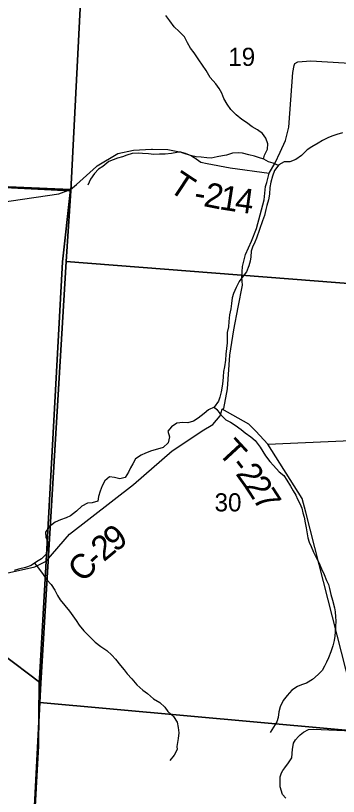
# Model space of a CAD drawing. Extents: x 1624196 to 2029251, y 146837 to 440034.
# Drawn here: x 1852776 to 1856716, y 318336 to 327860 of the extents above; entities that cross this region are included whole.
import ezdxf

# ---------------------------------------------------------------- set-up
doc = ezdxf.new("R2010")
doc.units = 0
for name, color, linetype in [('GM_X_County_Road', 7, 'Continuous'), ('GM_X_County_Road_Text', 7, 'Continuous'), ('GM_X_Minor_River', 7, 'Continuous'), ('GM_X_Section', 7, 'Continuous'), ('GM_X_Section_Text', 7, 'Continuous'), ('GM_X_Township', 7, 'Continuous'), ('GM_X_Township_Road', 7, 'Continuous'), ('GM_X_Township_Road_Text', 7, 'Continuous'), ('GM_X_Township_ROW', 7, 'Continuous'), ('GM_X_Township_Subdivision', 7, 'Continuous')]:
    doc.layers.add(name, color=color, linetype=linetype)

msp = doc.modelspace()

# ---------------------------------------------------------------- linework, layer by layer
at = {"layer": 'GM_X_County_Road'}
msp.add_lwpolyline([(1852663.7, 321058.9), (1853011.3, 321134.5), (1853148.2, 321206.9), (1853434.4, 321534.9), (1854216.8, 322142.3), (1854686.7, 322550.7), (1854867, 322669.8), (1855053.1, 322795), (1855182, 322873.2), (1855272.4, 322978.9), (1855298.5, 323058.5), (1855319, 323067.9), (1855361.1, 323309.1), (1855390.3, 323718.6), (1855441.3, 324026.2), (1855492.8, 324303.6), (1855544.4, 324573.1), (1855536.8, 324669.2), (1855544.7, 324797.7), (1855584.3, 324946.7), (1855653.7, 325108.1), (1855717.3, 325261.5), (1855762.5, 325428.6), (1855811.5, 325613.9), (1855824.9, 325774.5), (1855842.1, 325824.9), (1855871.1, 325936.2), (1855946.3, 326065.1), (1856004.2, 326194.3), (1856069.9, 326335.7), (1856113.3, 326498.8), (1856160.3, 327167.2), (1856177, 327249.6), (1856185, 327276.9), (1856222.3, 327296.5), (1856380.3, 327307), (1857262.4, 327254.7)], dxfattribs=at)
at = {"layer": 'GM_X_Minor_River'}
for points in [[(1855802.8, 326110.2), (1855816.3, 326158.4), (1855850.6, 326232.5), (1855856.8, 326296.6), (1855831, 326366.8), (1855789.1, 326421.1), (1855729.2, 326467.4), (1855663.2, 326503.7), (1855595.2, 326554), (1855539.3, 326594.3), (1855467.4, 326650.7), (1855401.5, 326713), (1855357.6, 326781.3), (1855319.8, 326849.6), (1855293.9, 326913.8), (1855260.1, 326972.1), (1855222.2, 327026.3), (1855152.3, 327106.7), (1855100.5, 327189.1), (1855058.7, 327255.3), (1855014.8, 327321.6), (1854955, 327406), (1854911.1, 327462.3), (1854875.2, 327526.5), (1854837.4, 327598.8), (1854773.5, 327667.2), (1854711.6, 327723.5), (1854657.8, 327795.9), (1854609.9, 327862.2)], [(1856766.3, 326431.7), (1856696.2, 326409.9), (1856638.1, 326388), (1856585.9, 326368.2), (1856521.8, 326338.3), (1856467.6, 326302.4), (1856391.4, 326258.6), (1856333.2, 326220.7), (1856266.9, 326152.8), (1856196.6, 326103), (1856124.5, 326075.2), (1856052.4, 326075.4), (1855990.2, 326039.6), (1855935.9, 325969.6), (1855913.7, 325901.6), (1855893.5, 325829.5), (1855881.2, 325761.4), (1855877, 325683.2), (1855862.8, 325613.1), (1855842.5, 325543.1), (1855830.4, 325493), (1855814.1, 325422.9), (1855787.9, 325354.9), (1855717.2, 325144.7), (1855695, 325094.7), (1855666.8, 325036.6), (1855652.6, 324986.6), (1855646.4, 324916.5), (1855640.3, 324864.4), (1855624.1, 324808.3), (1855593.8, 324734.3), (1855549.6, 324678.3), (1855505.3, 324616.4), (1855467.1, 324542.3), (1855436.8, 324468.3), (1855420.6, 324416.2), (1855410.4, 324350.1), (1855404.2, 324282), (1855388, 324209.9), (1855377.7, 324129.8), (1855373.5, 324063.7), (1855359.3, 323993.6), (1855357.1, 323939.5), (1855358.9, 323869.3), (1855350.7, 323799.2), (1855342.5, 323731.1), (1855338.3, 323655), (1855328, 323576.8), (1855315.8, 323518.8), (1855309.6, 323452.6), (1855305.5, 323402.6), (1855297.3, 323340.5), (1855287.1, 323270.3), (1855270.8, 323206.3), (1855252.7, 323156.2), (1855200.4, 323084.3), (1855130.2, 323052.5), (1855078, 323006.5), (1855003.7, 322948.7), (1854947.6, 322914.8), (1854879.4, 322891), (1854817.4, 322897.2), (1854745.2, 322889.5), (1854681, 322845.6), (1854632.8, 322789.7), (1854656.6, 322721.4), (1854640.4, 322647.3), (1854578.1, 322591.4), (1854510, 322569.6), (1854433.8, 322549.9), (1854361.7, 322524.1), (1854309.5, 322500.2), (1854241.3, 322452.3), (1854207.1, 322394.3), (1854178.9, 322344.3), (1854154.7, 322292.3), (1854114.5, 322226.3), (1854048.3, 322208.5)], [(1855984.7, 326032.5), (1855918.2, 326057.9), (1855864.2, 326078.1), (1855808.2, 326108.3), (1855742.2, 326130.6), (1855692.1, 326144.8), (1855624.1, 326161.1), (1855546.1, 326183.4), (1855494, 326187.6), (1855423.9, 326181.9), (1855351.8, 326158.1), (1855299.7, 326148.2), (1855235.5, 326136.4), (1855163.4, 326122.6), (1855111.4, 326124.8), (1855043.3, 326131.1), (1854979.2, 326137.3), (1854909.2, 326153.6), (1854849.2, 326177.9), (1854793.2, 326192.1), (1854743.1, 326190.3), (1854681, 326178.5), (1854602.9, 326168.7), (1854530.8, 326169), (1854462.7, 326165.2), (1854396.6, 326173.5), (1854324.5, 326179.7), (1854272.5, 326181.9), (1854200.4, 326176.1), (1854132.2, 326158.3), (1854080.1, 326138.5), (1854020, 326120.7), (1853965.9, 326100.8), (1853915.7, 326079), (1853839.5, 326021.1), (1853789.3, 325985.2), (1853739.1, 325935.3), (1853690.8, 325863.3), (1853656.5, 325791.3)], [(1855200.4, 323084.3), (1855232.3, 323054.1), (1855280.2, 322991.8), (1855344.1, 322929.5), (1855400.1, 322899.2), (1855458.1, 322862.9), (1855528, 322812.6), (1855579.9, 322770.3), (1855647.9, 322722), (1855701.8, 322677.7), (1855761.6, 322597.3), (1855795.5, 322541), (1855825.4, 322490.8), (1855879.3, 322422.5), (1855925.2, 322370.2), (1855995, 322295.9), (1856049, 322249.6), (1856086.8, 322195.3), (1856130.7, 322119), (1856162.5, 322064.8), (1856196.4, 322010.5), (1856218.3, 321960.4), (1856244.2, 321908.2), (1856268, 321850), (1856283.9, 321793.8), (1856297.8, 321741.6), (1856311.6, 321673.5), (1856321.4, 321613.3), (1856329.3, 321563.2), (1856343.1, 321491), (1856358.9, 321436.8), (1856382.8, 321384.6), (1856410.6, 321314.4), (1856440.5, 321258.1), (1856476.3, 321189.9), (1856508.2, 321113.6), (1856542, 321043.4), (1856571.8, 320971.1), (1856593.7, 320920.9), (1856609.6, 320870.8), (1856625.4, 320800.6), (1856643.2, 320728.3), (1856666.9, 320638.1), (1856676.8, 320585.9), (1856682.6, 320527.8), (1856684.5, 320477.7), (1856680.2, 320405.6), (1856678.1, 320343.4), (1856673.9, 320291.3), (1856665.7, 320237.3), (1856649.5, 320171.2), (1856623.3, 320101.1), (1856595, 320027.1), (1856572.8, 319973), (1856548.6, 319923), (1856518.5, 319871), (1856468.2, 319821.1), (1856400, 319763.2), (1856325.7, 319715.4), (1856267.6, 319695.5), (1856217.5, 319677.7), (1856147.3, 319631.8), (1856089, 319567.9), (1856042.8, 319503.9), (1856004.5, 319429.9), (1855990.3, 319367.8), (1855982.1, 319297.7), (1855965.9, 319243.7), (1855885.4, 319115.7)], [(1854048.3, 322208.5), (1853984.3, 322226.8), (1853924.2, 322233), (1853864, 322187.1), (1853831.8, 322125.1), (1853807.6, 322059.1), (1853787.4, 321993), (1853779.2, 321936.9), (1853709, 321915.1), (1853655, 321913.3), (1853584.8, 321875.5), (1853520.5, 321813.6), (1853446.2, 321757.7), (1853392.1, 321735.8), (1853325.9, 321710), (1853257.8, 321680.2), (1853185.5, 321624.3), (1853141.3, 321560.4), (1853145.1, 321496.2), (1853176.9, 321424), (1853170.7, 321357.8), (1853150.5, 321291.8), (1853092.2, 321231.9), (1853032.1, 321198), (1852965.8, 321154.1), (1852895.7, 321128.3), (1852813.5, 321106.6), (1852759.4, 321090.7)], [(1853006.1, 321180.8), (1853057.8, 321119.8), (1853111.7, 321043.4), (1853155.6, 320979.1), (1853209.4, 320918.8), (1853255.3, 320852.5), (1853287.1, 320786.3), (1853321, 320734), (1853376.9, 320665.7), (1853432.7, 320595.4), (1853476.6, 320539.1), (1853514.5, 320480.8), (1853552.4, 320426.6), (1853608.3, 320356.2), (1853674.1, 320289.9), (1853748, 320217.5), (1853815.9, 320165.1), (1853887.9, 320116.8), (1853951.8, 320058.4), (1853997.7, 320008.2), (1854055.5, 319931.8), (1854099.5, 319881.5), (1854139.4, 319831.3), (1854195.2, 319769), (1854257.1, 319698.6), (1854331, 319632.2), (1854384.9, 319590), (1854460.9, 319527.6), (1854534.8, 319483.2), (1854598.7, 319424.8), (1854634.6, 319370.6), (1854702.5, 319310.3), (1854750.4, 319242), (1854762.2, 319177.8), (1854768, 319109.6), (1854761.8, 319043.5), (1854744.9, 318946.8)], [(1854744.9, 318946.8), (1854749, 318908.4), (1854713.2, 318838.2), (1854657.4, 318774)]]:
    msp.add_lwpolyline(points, dxfattribs=at)
at = {"layer": 'GM_X_Section'}
for points in [[(1849519, 331354.2), (1853722.3, 331171.9), (1853686.3, 330338.1), (1853452, 325723), (1849334.8, 325928.9)], [(1853686.3, 330338.1), (1858274.5, 329927.9), (1857934.4, 324507.3), (1853391.8, 324859.2), (1853452, 325723)], [(1849334.8, 325928.9), (1853452, 325723), (1853391.8, 324859.2), (1853083, 319716.5), (1852110.5, 320449.2), (1849397.3, 320646.3), (1849522.5, 322955.8)], [(1853391.8, 324859.2), (1857934.4, 324507.3), (1857524.1, 319081), (1853073.8, 319482.5), (1853083, 319716.5)], [(1853083, 319716.5), (1853073.8, 319482.5), (1852783.8, 313888.5), (1847894.6, 314111.9), (1849282.6, 317855.4), (1849397.3, 320646.3), (1852110.5, 320449.2)], [(1853073.8, 319482.5), (1857524.1, 319081), (1857913.9, 316368.1), (1857755, 313660.7), (1852783.8, 313888.5)]]:
    msp.add_lwpolyline(points, close=True, dxfattribs=at)
at = {"layer": 'GM_X_Township'}
for points in [[(1849464, 329696.4), (1849298.1, 325919.9), (1852302, 325789.2), (1853447.3, 325738.8), (1853350.8, 324856.2), (1853148.2, 321206.9), (1853064.6, 319701.8), (1853055.3, 318954.4), (1852915.9, 316442.4), (1852895.2, 316069.3), (1852772.9, 313864.2), (1852760.5, 313297.7), (1852706.9, 312522.2), (1852610.8, 310565.4), (1852508.5, 308482.6), (1852368.2, 304962.3), (1852295.7, 303143.2), (1851242.4, 303179.9), (1850915.5, 303193), (1848394.1, 303284.2), (1842048.6, 303472), (1840045.9, 303555.7)], [(1856781.2, 313700.3), (1854864.2, 313762.2), (1854948.6, 312411.2), (1852706.9, 312522.2), (1852760.5, 313297.7), (1852772.9, 313864.2), (1852895.2, 316069.3), (1852915.9, 316442.4), (1853055.3, 318954.4), (1853064.6, 319701.8), (1853148.2, 321206.9), (1853350.8, 324856.2), (1853447.3, 325738.8), (1852302, 325789.2), (1849298.1, 325919.9), (1849464, 329696.4)]]:
    msp.add_lwpolyline(points, dxfattribs=at)
at = {"layer": 'GM_X_Township_Road'}
for points in [[(1854951.1, 326131), (1855035.7, 326070.4), (1855115.9, 326054.9), (1855393.7, 326001.6), (1855871.1, 325936.2)], [(1856317.1, 321802.1), (1856273.9, 321971.1), (1855853.2, 322633.2), (1855707.6, 322790.7), (1855622.3, 322875.2), (1855298.5, 323058.5)]]:
    msp.add_lwpolyline(points, dxfattribs=at)
at = {"layer": 'GM_X_Township_ROW'}
for points in [[(1852135.6, 325515.9), (1853303.7, 325686.4), (1853447.3, 325738.8), (1853520.8, 325800.7), (1853762, 326019.7), (1853772.8, 326029.2), (1854026, 326175.8), (1854213.4, 326218.9), (1854436.3, 326231.7), (1854447.1, 326230.7), (1854634.2, 326225.8), (1854758.5, 326200.6), (1854783.1, 326198.2), (1854818, 326187.6), (1854918.2, 326154.5), (1854948.7, 326132.7), (1854951.1, 326131)], [(1855853.2, 322633.2), (1860638.1, 322845.7), (1860891.9, 323059.9), (1861256.8, 323131.2), (1861526.4, 323281.9), (1861756.4, 323558.2)], [(1857373.9, 319452.4), (1856916.6, 319458.4), (1856317.1, 321802.1)]]:
    msp.add_lwpolyline(points, dxfattribs=at)
at = {"layer": 'GM_X_Township_Subdivision'}
for points in [[(1856168.6, 318985.3), (1856192, 319025.7), (1856228.8, 319064.8), (1856249.6, 319085.6), (1856288.7, 319117.8), (1856351.7, 319153.1), (1856412.4, 319156), (1856976.4, 319129.9), (1857141.3, 319089.4), (1857323.5, 319066.3), (1857514.4, 319017.1)], [(1856039.7, 318650.5), (1856063.6, 318684.3), (1856108.6, 318744.3), (1856148.3, 318807), (1856157.5, 318910.6), (1856166.7, 318982), (1856168.6, 318985.3)], [(1856076.1, 318314.2), (1856033.6, 318359.2), (1856006.1, 318454.2), (1856006.1, 318574.2), (1856021.1, 318624.2), (1856039.7, 318650.5)]]:
    msp.add_lwpolyline(points, dxfattribs=at)

# ---------------------------------------------------------------- texts
at = {"layer": 'GM_X_County_Road_Text'}
for s, rotation, p in [('9', 37.69416, (1853993.1, 321306.5)), ('2', 39.58081, (1853852.7, 321190.4)), ('C', 47.12742, (1853603.1, 320932.4)), ('-', 43.35412, (1853767.1, 321109.3))]:
    msp.add_text(s, height=300, rotation=rotation, dxfattribs=at).set_placement(p)
at = {"layer": 'GM_X_Section_Text'}
for s, p in [('19', (1855372, 327246.2)), ('30', (1855204.8, 321812.3))]:
    msp.add_text(s, height=221, rotation=0.00001, dxfattribs=at).set_placement(p)
at = {"layer": 'GM_X_Township_Road_Text'}
for s, rotation, p in [('T', 326.65345, (1854630.3, 325730.6)), ('2', 348.9248, (1855060.5, 325537.2)), ('1', 350.97216, (1855253.4, 325499.7)), ('4', 352.11215, (1855442.3, 325469.7)), ('-', 349.98886, (1854940.7, 325558.4)), ('T', 312.65998, (1855233.6, 322525.3)), ('2', 305.45843, (1855454.6, 322270.5)), ('-', 307.63332, (1855381.2, 322365.6)), ('2', 303.44036, (1855560.3, 322122.2)), ('7', 302.88752, (1855661.7, 321968.7))]:
    msp.add_text(s, height=300, rotation=rotation, dxfattribs=at).set_placement(p)

doc.saveas('drawing.dxf')
